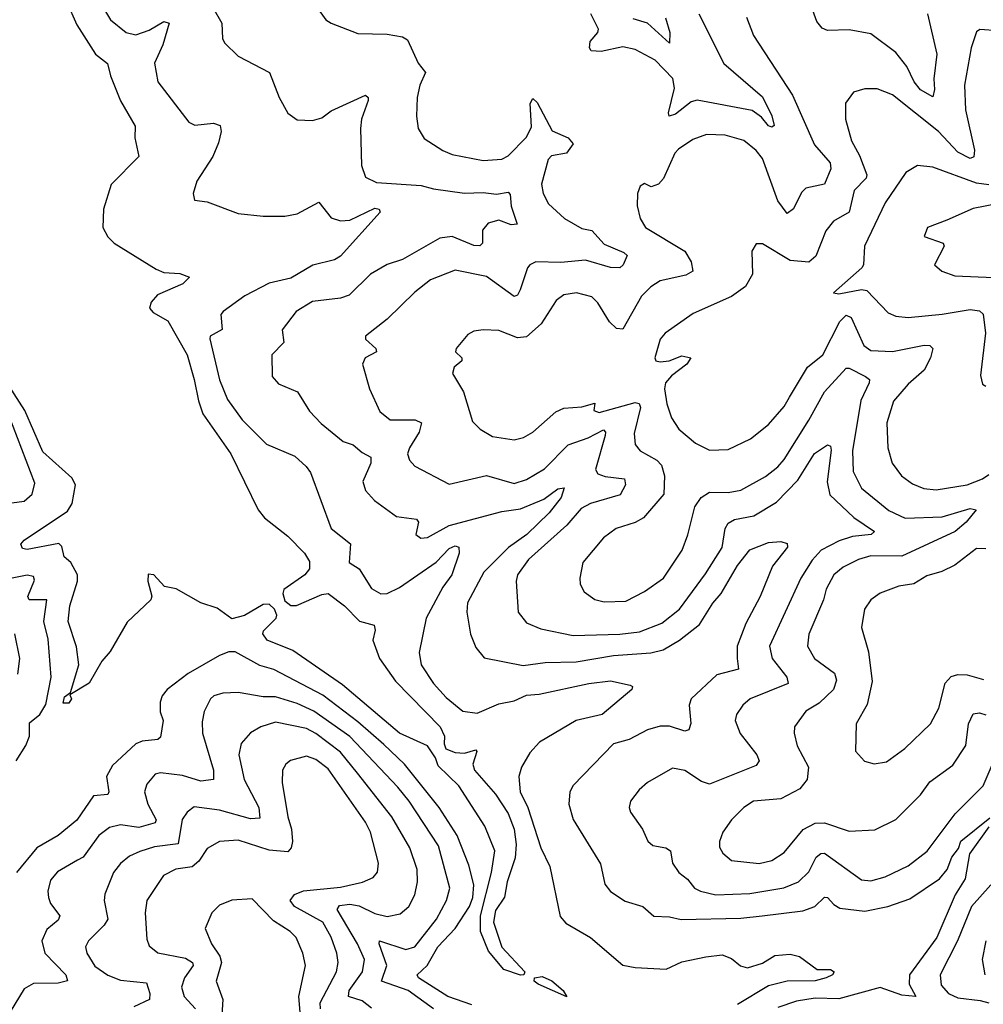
# Model space of a CAD drawing. Extents: x 1954678 to 2060275, y 904822 to 1016299.
# Tile 362 of 467: x 2015331 to 2018437, y 996870 to 1000046. Entities that reach past the tile are written whole.
import ezdxf

# ---------------------------------------------------------------- set-up
doc = ezdxf.new("R2010")
doc.units = 0

msp = doc.modelspace()

# ---------------------------------------------------------------- linework, layer by layer
at = {"layer": '0CON20XD'}
for points in [[(2016262.7, 1000122.7), (2016318, 1000045), (2016334.5, 1000034.5), (2016420.9, 1000000.9), (2016515, 999998.6), (2016565, 999990.6), (2016580.4, 999980.4), (2016615.4, 999905.4), (2016638.9, 999875), (2016620.9, 999835), (2016612.5, 999795), (2016609.4, 999735), (2016615.7, 999695), (2016635, 999662.9), (2016695, 999623.6), (2016725, 999611.2), (2016825, 999592), (2016885, 999596.1), (2016905, 999606.8), (2016965, 999667.3), (2016980.3, 999699.7), (2016976.8, 999775), (2016985, 999791.1), (2016998.6, 999778.6), (2017047.4, 999687.4), (2017098.5, 999665), (2017114.6, 999645), (2017093.6, 999615), (2017045, 999606.9), (2017034.1, 999595), (2017012.5, 999515), (2017018.7, 999485), (2017035, 999452.2), (2017086.5, 999405), (2017142.7, 999372.7), (2017175.6, 999365.6), (2017215, 999322), (2017278.1, 999295), (2017288.9, 999285), (2017276.2, 999255), (2017265, 999245.6), (2017235, 999246.8), (2017155, 999270.4), (2017075, 999262.8), (2016995, 999264.7), (2016975, 999255.4), (2016967.3, 999245), (2016944.2, 999175), (2016935, 999157.5), (2016925, 999152.5), (2016835, 999218), (2016735, 999238.2), (2016655, 999206.8), (2016605, 999167.1), (2016515, 999079.6), (2016445.8, 999025), (2016445.7, 999015), (2016479.2, 998985), (2016480.8, 998975), (2016444.4, 998955), (2016435.6, 998935), (2016457.8, 998855), (2016491.7, 998781.7), (2016525.3, 998755.3), (2016605.2, 998755.3), (2016626, 998746), (2016618.1, 998715), (2016586.9, 998665), (2016580.9, 998645), (2016587.8, 998625), (2016605, 998605.6), (2016715, 998547.9), (2016835.9, 998575.9), (2016925, 998549.7), (2016965, 998563.2), (2017022.4, 998597.6), (2017099.1, 998675), (2017163, 998697), (2017212.4, 998722.4), (2017219.6, 998715), (2017218.3, 998705), (2017186.8, 998595), (2017195, 998581.1), (2017217.8, 998572.2), (2017280.6, 998565), (2017283.4, 998545), (2017266.8, 998513.2), (2017171.1, 998485), (2017140.7, 998469.3), (2017094.3, 998415.7), (2016970.9, 998305), (2016935.3, 998255), (2016930.8, 998235), (2016938.1, 998135), (2016965, 998100.5), (2017010.6, 998080.6), (2017115, 998060), (2017265, 998064), (2017328.8, 998071.2), (2017400.8, 998099.2), (2017457.3, 998145), (2017542, 998258), (2017595, 998343.1), (2017604.5, 998405), (2017615, 998422.3), (2017635, 998433.8), (2017697.5, 998445), (2017770.6, 998489.4), (2017839.6, 998560.4), (2017893.2, 998646.8), (2017935, 998674.3), (2017945, 998670), (2017947.2, 998657.2), (2017934, 998555), (2017942.8, 998512.8), (2018019.8, 998439.8), (2018086.5, 998395), (2018075.7, 998385), (2018015, 998378.5), (2017972.7, 998365), (2017914.8, 998335), (2017885, 998302.7), (2017848.5, 998245), (2017748.1, 998025), (2017756.9, 997985), (2017803.8, 997925), (2017808, 997905), (2017685.8, 997855), (2017661.9, 997835), (2017641.9, 997805), (2017636.7, 997785), (2017653.3, 997743.2), (2017707.3, 997675), (2017714.4, 997655), (2017705, 997640), (2017555, 997580.4), (2017528.5, 997588.5), (2017475, 997623.6), (2017435, 997632.1), (2017354.8, 997585.3), (2017327.9, 997562.1), (2017299.4, 997525), (2017295.7, 997505), (2017300.2, 997490.2), (2017338.1, 997435), (2017356.1, 997396.1), (2017371.9, 997381.9), (2017413.8, 997375), (2017428.5, 997365), (2017434.8, 997324.8), (2017455.2, 997295.2), (2017483.6, 997273.6), (2017506.5, 997245), (2017525, 997234.7), (2017575, 997223.5), (2017685, 997227), (2017794.4, 997245.6), (2017841.5, 997265), (2017875, 997297.1), (2017898.2, 997345), (2017913.3, 997356.7), (2017925, 997357.5), (2018045, 997271.8), (2018075, 997268.2), (2018121.1, 997281.1), (2018195, 997316.7), (2018255.9, 997364.1), (2018346, 997484), (2018436.8, 997575), (2018472.2, 997657.8)], [(2015481.2, 1000105), (2015515, 1000029.5), (2015574.7, 999935), (2015613.5, 999905), (2015622.9, 999865), (2015655, 999784.3), (2015702.6, 999702.6), (2015701.5, 999665), (2015714.3, 999605), (2015625, 999514.2), (2015601.1, 999435), (2015598.6, 999375), (2015614.3, 999345), (2015634.6, 999324.6), (2015770.6, 999240.6), (2015795, 999230.9), (2015846.8, 999226.8), (2015877.5, 999215), (2015856.2, 999193.8), (2015775, 999158.8), (2015754, 999135), (2015749.2, 999115), (2015761.2, 999101.2), (2015808.6, 999075), (2015870.7, 998965), (2015893.3, 998885)], [(2015585, 1000110.8), (2015622.9, 1000045), (2015674.3, 1000005), (2015705, 999996.9), (2015748.1, 1000011.9), (2015795, 1000040), (2015812.5, 1000035), (2015792.2, 999965), (2015765.5, 999905.5), (2015775.4, 999845), (2015875.4, 999715.4), (2015895.4, 999705.4), (2015955, 999712.2), (2015976.9, 999705), (2015980.5, 999685), (2015971.7, 999648.3), (2015953.1, 999605), (2015901.9, 999525), (2015890, 999485), (2015894, 999464), (2015935, 999458), (2016035, 999420.5), (2016115, 999412), (2016185, 999412.2), (2016225, 999419.1), (2016295, 999457.5), (2016335, 999406.9), (2016365, 999397.5), (2016395, 999399.3), (2016475, 999438.2), (2016490, 999435), (2016493.1, 999425), (2016365, 999283.4), (2016345, 999271.1), (2016275.7, 999254.3), (2016205, 999212.5), (2016135, 999196.4), (2016056.7, 999155), (2015986.2, 999105), (2015978.8, 999095), (2015983.1, 999046.9), (2015945, 999025.4), (2015943.7, 999016.3), (2015975, 998884.3), (2016000.9, 998820.9), (2016047.6, 998755), (2016126.2, 998676.2), (2016217.5, 998637.5), (2016254.5, 998605), (2016268.2, 998585), (2016334.5, 998405), (2016397.3, 998355), (2016393.1, 998295), (2016425, 998274.6), (2016465, 998210.8), (2016495, 998194.2), (2016515, 998194.7), (2016555, 998213.9), (2016673.6, 998296.4), (2016715, 998340.7), (2016735, 998348.6), (2016746.5, 998345), (2016747.6, 998325), (2016723.5, 998255), (2016694.8, 998215.2), (2016640.5, 998115), (2016618.5, 998005), (2016624.6, 997965), (2016665, 997904.6), (2016705, 997859.3), (2016759.5, 997815), (2016805, 997809.3), (2016875, 997839.5), (2016925, 997848.8), (2016965, 997867.5), (2017005, 997870.8), (2017165, 997905.2), (2017235, 997912.9), (2017299.1, 997899.1), (2017306.7, 997895), (2017304.2, 997885), (2017208.6, 997805), (2017125, 997785.3), (2017006.1, 997715), (2016975, 997681.1), (2016948.5, 997635), (2016940, 997605), (2016943.6, 997555), (2016969.2, 997505), (2017010.6, 997375), (2017039.6, 997315), (2017073.2, 997153.2), (2017091.8, 997131.8), (2017170.8, 997085), (2017275, 996996.2), (2017315, 996988.5), (2017415, 996983.6), (2017465, 997007.3), (2017543.2, 997023.2), (2017595, 997030), (2017625, 997018.1), (2017653.9, 996993.9), (2017677.4, 996987.4), (2017725, 997002.4), (2017765, 997027.9), (2017815, 997031.9), (2017845, 997024.2), (2017902.1, 996982.1), (2017945, 996981.9), (2017956, 996975), (2017950.8, 996965), (2017930.6, 996955), (2017895, 996945.3), (2017805, 996944.4), (2017745, 996929.7), (2017645, 996869.1)], [(2015952.7, 1000085), (2015982.2, 1000035), (2015984.3, 999985), (2015991.3, 999971.3), (2016035, 999928.1), (2016135.9, 999875.9), (2016167.1, 999795), (2016194.5, 999744.5), (2016225, 999722.5), (2016275, 999720.6), (2016305, 999729.4), (2016335, 999751.8), (2016445, 999802.2), (2016454.3, 999795), (2016453.8, 999785), (2016432.7, 999725), (2016428.9, 999695), (2016432.5, 999575), (2016445, 999537.5), (2016480.7, 999520.7), (2016625, 999511.2), (2016665, 999500), (2016765, 999486.2), (2016825, 999488.3), (2016867.4, 999482.6), (2016905, 999489.4), (2016912.1, 999482.1), (2016914.7, 999444.7), (2016933.9, 999386.1), (2016915, 999383.6), (2016875, 999399.3), (2016840.4, 999389.6), (2016823.1, 999366.9), (2016822.7, 999325), (2016813.9, 999316.1), (2016795, 999317.1), (2016725, 999346.6), (2016685, 999341.6), (2016565, 999271.8), (2016515, 999256.2), (2016461.4, 999225), (2016392.8, 999157.2), (2016365, 999147.3), (2016275, 999137.2), (2016221.5, 999105), (2016176.7, 999045), (2016182.5, 999005), (2016142.9, 998965), (2016144.2, 998895), (2016165, 998871.4), (2016226.2, 998845), (2016265, 998782.9), (2016303, 998743), (2016372.9, 998685), (2016405.7, 998675), (2016435, 998649.6), (2016462.9, 998635), (2016462.7, 998615), (2016436.5, 998556.5), (2016445, 998527.5), (2016474.3, 998495), (2016545, 998443.5), (2016610, 998435), (2016616.5, 998425), (2016608.2, 998385), (2016623.5, 998373.5), (2016645, 998375.4), (2016715.7, 998414.3), (2016885, 998460), (2016945, 998468.6), (2017020.8, 998499.2), (2017065, 998532.7), (2017085.5, 998535.5), (2017076.4, 998505), (2017038.1, 998455), (2016966, 998385), (2016906.8, 998343.2), (2016826.4, 998263.6), (2016774.6, 998164.6), (2016772.1, 998135), (2016783.9, 998063.9), (2016800.9, 998020.9), (2016828, 997988), (2016953.3, 997963.3), (2017025, 997972.1), (2017125, 997974.5), (2017244.6, 997995.4), (2017365, 998004), (2017405, 998013.3), (2017458.2, 998045), (2017522.3, 998095), (2017565, 998163.9), (2017591.9, 998195), (2017645, 998285.3), (2017684, 998336), (2017745, 998359.2), (2017785, 998362.9), (2017805, 998356), (2017805.6, 998345), (2017757.3, 998282.7), (2017717.6, 998185), (2017671.8, 998098.2), (2017643.8, 998025), (2017643.2, 997985), (2017648.5, 997951.5), (2017577.7, 997932.3), (2017495.9, 997855), (2017489.2, 997835), (2017494, 997776), (2017488, 997755), (2017475, 997751.5), (2017425, 997766.7), (2017395, 997766.9), (2017354.7, 997755.3), (2017295, 997724.6), (2017245, 997710), (2017114.6, 997575.4), (2017104.5, 997555), (2017101.5, 997515), (2017115, 997466), (2017203.3, 997323.3), (2017217, 997257), (2017235, 997234.3), (2017283, 997203), (2017340, 997185), (2017374.5, 997154.5), (2017425, 997152.3), (2017463.1, 997143.1), (2017655, 997147.9), (2017724.4, 997155.6), (2017855, 997171.3), (2017894.1, 997185.9), (2017925, 997215.4), (2017935, 997214.5), (2017955, 997191.5), (2017975, 997179.7), (2018055, 997170), (2018129.2, 997185), (2018200.3, 997209.7), (2018295.8, 997274.2), (2018321, 997305), (2018335.6, 997344.4), (2018357, 997373), (2018365, 997395.7), (2018458.8, 997471.2)], [(2017519.7, 1000065), (2017600.6, 999905), (2017725, 999797.3), (2017755, 999735.7), (2017762.9, 999705), (2017755, 999698.9), (2017745, 999703.9), (2017721.7, 999731.7), (2017692.4, 999752.4), (2017515, 999786.4), (2017495, 999780.6), (2017445, 999740.9), (2017424.1, 999734.1), (2017422.1, 999745), (2017441.6, 999825), (2017436.4, 999856.4), (2017379.6, 999915), (2017315, 999949.4), (2017275, 999958.2), (2017205, 999943), (2017173.5, 999945), (2017167.5, 999955), (2017169.4, 999975), (2017195, 1000004.8), (2017196.5, 1000015), (2017172, 1000065)], [(2018257.1, 1000065), (2018287.7, 999935), (2018277.4, 999855), (2018280.3, 999820.3), (2018275, 999797.5), (2018235, 999820), (2018213.8, 999845), (2018190.9, 999895), (2018155, 999940.3), (2018075, 1000000), (2018005, 1000013.6), (2017935, 1000010.9), (2017918.2, 1000018.2), (2017900.1, 1000040.1), (2017887.3, 1000075)], [(2017673.8, 1000053.8), (2017696.5, 999995), (2017822, 999802), (2017892.5, 999642.5), (2017943.6, 999583.6), (2017946, 999565), (2017925, 999515.6), (2017865, 999502.7), (2017851.6, 999488.4), (2017825, 999435.6), (2017805, 999420.6), (2017775, 999461.4), (2017725, 999598.5), (2017705, 999623.8), (2017665, 999656.2), (2017605, 999673.4), (2017545.3, 999675.3), (2017500.6, 999659.4), (2017455, 999627.7), (2017442.2, 999615), (2017406, 999534), (2017390, 999515), (2017366.9, 999506.9), (2017345, 999517.5), (2017330.8, 999509.2), (2017322, 999485), (2017321.1, 999445), (2017331.1, 999405), (2017348.1, 999375), (2017475, 999299.3), (2017495.9, 999265), (2017500.6, 999235), (2017478.7, 999221.3), (2017395, 999203.2), (2017365, 999183.8), (2017335, 999154.5), (2017275, 999047.2), (2017255, 999050), (2017231.6, 999071.6), (2017195, 999132.2), (2017175, 999152.1), (2017125.4, 999164.6), (2017085, 999158.2), (2017060.2, 999139.8), (2017011.8, 999065), (2016965, 999022.5), (2016935, 999019.4), (2016875, 999043.1), (2016825, 999045.7), (2016795, 999041.4), (2016775, 999030.8), (2016737.5, 998985), (2016736, 998975), (2016755.7, 998955), (2016755.8, 998945), (2016731.4, 998925), (2016725.7, 998905), (2016761.4, 998845), (2016790.3, 998750.3), (2016814.6, 998724.6), (2016855, 998701.9), (2016925, 998691.1), (2016955, 998698.5), (2016985, 998715.4), (2017059, 998781), (2017085, 998792.6), (2017142.5, 998797.5), (2017185, 998808.8), (2017181.2, 998785), (2017198.3, 998778.3), (2017315, 998810.7), (2017327.7, 998807.7), (2017332.1, 998795), (2017311.6, 998711.6), (2017314.3, 998675.7), (2017330.6, 998655), (2017385, 998625.3), (2017399.2, 998609.2), (2017409, 998575), (2017406.8, 998515), (2017341.2, 998438.8), (2017315, 998423.5), (2017254, 998405), (2017212.5, 998375), (2017145.6, 998295), (2017136.2, 998245), (2017137.5, 998225), (2017150.6, 998200.6), (2017185, 998175.5), (2017215, 998167.7), (2017285, 998170.7), (2017345, 998201.1), (2017406.7, 998245), (2017466.4, 998335), (2017485, 998383.8), (2017507.5, 998475), (2017527.8, 998505), (2017555, 998522), (2017615, 998521), (2017655, 998528.6), (2017735, 998572.3), (2017775, 998603.5), (2017795, 998627.5), (2017875, 998753.8), (2017925.3, 998845), (2017995, 998921.5), (2018005, 998922), (2018056.9, 998895), (2018070.5, 998885), (2018069.6, 998875), (2018042.7, 998817.3), (2018015.9, 998655), (2018018.1, 998588.1), (2018044.2, 998535), (2018132.5, 998462.5), (2018185, 998437.7), (2018305, 998442.6), (2018395, 998469.1), (2018413.8, 998465), (2018381.8, 998425), (2018346.7, 998395), (2018175, 998315.7), (2018075, 998316), (2018035, 998304.7), (2017985, 998279.7), (2017955.4, 998255), (2017930.7, 998209.3), (2017921.9, 998175), (2017875, 998064), (2017870, 998025), (2017892.7, 997985), (2017958, 997938), (2017964.2, 997915), (2017954.2, 997885.8), (2017908.3, 997841.7), (2017865, 997815.5), (2017828.5, 997765), (2017827.1, 997745), (2017836.8, 997703.2), (2017873.8, 997635), (2017869.2, 997595), (2017845.2, 997564.8), (2017785, 997532.9), (2017696.7, 997525), (2017665.7, 997505), (2017625.6, 997465), (2017597.9, 997425), (2017586.2, 997395), (2017586.8, 997376.8), (2017597.3, 997357.3), (2017625, 997333.8), (2017715, 997324.7), (2017755, 997334.1), (2017795, 997359.6), (2017856.6, 997433.4), (2017895, 997453.8), (2017925, 997455.3), (2018005, 997428.8), (2018087.5, 997432.5), (2018155, 997465.6), (2018234.7, 997545.3), (2018265, 997587.5), (2018339, 997641), (2018380.8, 997705), (2018390, 997775), (2018405, 997807.1), (2018425, 997810), (2018445, 997804.1)], [(2017412.2, 1000052.2), (2017427.1, 1000005), (2017425, 999970), (2017354.4, 1000034.4), (2017308.5, 1000048.5)], [(2018485, 1000009.5), (2018426.1, 1000013.9), (2018415, 1000006.7), (2018398.5, 999955), (2018376.9, 999835), (2018380.2, 999755), (2018408.4, 999625), (2018406.6, 999603.4), (2018395, 999598.4), (2018355, 999618.4), (2018293, 999685), (2018145, 999803.1), (2018095, 999823.1), (2018055, 999822.9), (2018018.3, 999811.7), (2017993, 999777), (2017992.5, 999725), (2018011.8, 999655), (2018037.8, 999607.8), (2018062, 999545), (2018059.5, 999535), (2018020.5, 999495), (2018004.6, 999425.4), (2017954.4, 999395.6), (2017929.7, 999365), (2017897.3, 999282.8), (2017875, 999263.4), (2017815, 999269.1), (2017725, 999322.5), (2017705, 999323.3), (2017690.5, 999299.5), (2017692.7, 999225), (2017670.9, 999185), (2017625, 999153.1), (2017501.7, 999098.3), (2017412, 999035), (2017395.7, 999015), (2017378.5, 998955), (2017381.4, 998945), (2017395, 998941.8), (2017424, 998945), (2017465, 998961.1), (2017493.8, 998955), (2017481.5, 998935), (2017432.4, 998897.6), (2017413.1, 998875), (2017408.9, 998855), (2017417.3, 998807.3), (2017431.5, 998761.5), (2017455.6, 998725), (2017509.8, 998679.8), (2017555, 998657.3), (2017615, 998660), (2017686.3, 998693.7), (2017745, 998740.5), (2017795, 998797.8), (2017812.1, 998827.9), (2017870.4, 998925), (2017920, 998965), (2017975, 999072.7), (2017995, 999092.7), (2018010.7, 999085), (2018052.4, 998995), (2018075, 998978.9), (2018145, 998975.2), (2018246.5, 998996.5), (2018265.3, 998995.3), (2018274.4, 998985), (2018267.2, 998955), (2018247.1, 998915), (2018195, 998870), (2018148.2, 998815), (2018126.2, 998745), (2018129.1, 998665), (2018143.8, 998615), (2018173.5, 998575), (2018208.8, 998548.8), (2018245, 998533.4), (2018285, 998529.6), (2018385, 998545.9), (2018434.3, 998565), (2018455, 998579.1)], [(2018455, 999512.8), (2018415, 999518.2), (2018275, 999570), (2018225, 999575.6), (2018187.2, 999552.8), (2018120.4, 999455), (2018053.8, 999315), (2018051.5, 999255), (2018046, 999245), (2017953.8, 999165), (2017971.8, 999161.8), (2018044.4, 999175.6), (2018062, 999172), (2018130.4, 999100.4), (2018155, 999090), (2018195.3, 999085.3), (2018305, 999096.4), (2018395, 999111.4), (2018425, 999106.8), (2018436.5, 999096.5), (2018444.5, 999035), (2018427.7, 998897.7), (2018435, 998870), (2018445, 998863.3)], [(2018486.9, 999453.1), (2018405, 999436.7), (2018319.7, 999399.7), (2018257.5, 999375), (2018246.2, 999346.2), (2018307.5, 999325), (2018311.4, 999315), (2018280, 999255), (2018303.3, 999235), (2018345, 999220), (2018522, 999212)], [(2015893.3, 998885), (2015906.6, 998816.6), (2015921.3, 998775), (2016010.9, 998645), (2016099.2, 998465), (2016119.6, 998439.6), (2016195, 998380), (2016248.9, 998325), (2016265, 998298), (2016264.6, 998275), (2016250.2, 998255), (2016182, 998208), (2016178.7, 998195), (2016185, 998171.4), (2016205, 998156.1), (2016223.3, 998156.7), (2016305, 998192.3), (2016325, 998195.2), (2016378.1, 998155), (2016426.2, 998106.2), (2016473.3, 998093.3), (2016476.4, 998076.4), (2016469.2, 998045), (2016490.9, 997985), (2016542, 997912), (2016686.2, 997765), (2016700.5, 997735), (2016699.4, 997710.6), (2016704.5, 997694.5), (2016735, 997682.2), (2016765, 997680), (2016800.8, 997690.8), (2016804.3, 997685), (2016791.5, 997645), (2016796.4, 997625), (2016865, 997547.6), (2016905.1, 997485), (2016924.7, 997435.3), (2016931.2, 997385), (2016927.7, 997342.2), (2016902.5, 997265), (2016893.9, 997216.1), (2016865, 997172.5), (2016857.8, 997135), (2016884.7, 997054.7), (2016959.4, 996975), (2016956.2, 996965), (2016945, 996964.4), (2016891.9, 996981.9), (2016841.8, 997041.8), (2016816.6, 997105), (2016816.6, 997155), (2016851.3, 997295), (2016862, 997365), (2016830, 997445), (2016746.7, 997575), (2016679.7, 997639.7), (2016671.5, 997665), (2016645, 997704.1), (2016555, 997744.4), (2016370.9, 997900.9), (2016211.1, 998011.1), (2016128.9, 998045), (2016114.4, 998065), (2016116.5, 998075), (2016156.9, 998115), (2016160, 998125), (2016152.3, 998145), (2016135, 998160.7), (2016115, 998159.7), (2016055.8, 998124.2), (2016015, 998113.8), (2015967.3, 998147.3), (2015915, 998165.3), (2015835, 998210), (2015797.3, 998217.3), (2015762.5, 998255), (2015745, 998257.5), (2015743.3, 998235), (2015756.1, 998186.1), (2015753.8, 998175), (2015677.2, 998102.8), (2015621.7, 998008.3), (2015595, 997976.7), (2015554.3, 997905.7), (2015491.7, 997868.3), (2015497.5, 997855), (2015489.1, 997840.9), (2015471.1, 997841.1), (2015475, 997861.4), (2015494.3, 997875.7), (2015520.8, 997965), (2015513.5, 998023.5), (2015486.5, 998105), (2015491.8, 998155), (2015516.9, 998235), (2015516.8, 998255), (2015495, 998295.4), (2015473.6, 998313.6), (2015466.2, 998346.2), (2015456.8, 998356.8), (2015355, 998336.5), (2015339.7, 998339.7), (2015334.3, 998354.3), (2015345, 998367.5), (2015485, 998460.7), (2015499.7, 998485), (2015510.3, 998545), (2015498.4, 998568.4), (2015405, 998651.8), (2015347.4, 998785), (2015271.2, 998905)], [(2015305, 998487.4), (2015345, 998492.9), (2015371.1, 998515), (2015379.3, 998550.7), (2015295, 998770.3)], [(2018445, 998339.4), (2018415, 998340), (2018345, 998286.7), (2018304, 998266), (2018255, 998251.9), (2018213.7, 998226.3), (2018165, 998218.2), (2018104.3, 998195.7), (2018074.4, 998175), (2018054.5, 998145), (2018044.6, 998085), (2018067.1, 998007.1), (2018078.6, 997911.4), (2018062.7, 997837.3), (2018027.5, 997775), (2018025, 997686.7), (2018054.5, 997654.5), (2018085, 997645.6), (2018125, 997652.2), (2018184.6, 997695.4), (2018266.7, 997775), (2018293.9, 997825), (2018314.3, 997905.7), (2018333.2, 997926.8), (2018355, 997933.6), (2018385, 997932.6), (2018438.1, 997918.1)], [(2015319.2, 997655), (2015350.8, 997705), (2015362.3, 997735), (2015361.7, 997778.3), (2015395, 997804.7), (2015415, 997836.9), (2015432.4, 997925), (2015421.9, 998048.1), (2015408.5, 998105), (2015417.9, 998175), (2015361.1, 998175), (2015356.7, 998185), (2015378.3, 998238.3), (2015375, 998249.5), (2015355, 998254.1), (2014955, 998173.6)], [(2015324.1, 997935), (2015330.8, 997985), (2015314.7, 998065)], [(2016787.8, 996867.8), (2016710.4, 996895), (2016616.8, 996955), (2016611.9, 996965), (2016644.4, 996995.6), (2016678.9, 997055), (2016735, 997114.4), (2016780.8, 997185), (2016791, 997215), (2016794.6, 997255), (2016778.3, 997318.3), (2016741.2, 997415), (2016682.9, 997505), (2016570.8, 997645), (2016505, 997708.3), (2016421.2, 997781.2), (2016307.5, 997867.5), (2016149.4, 997949.4), (2016105, 997962.4), (2016025, 998006.9), (2016005, 998007.1), (2015975, 997994.9), (2015873.5, 997936.5), (2015806.5, 997885), (2015790.4, 997865), (2015783.7, 997845), (2015783.6, 997813.6), (2015792.7, 997785), (2015785, 997732), (2015775.4, 997724.6), (2015725, 997719.2), (2015705, 997710.3), (2015630.1, 997639.9), (2015610.6, 997605), (2015618.4, 997555), (2015615, 997547.1), (2015568.1, 997541.9), (2015515, 997464.3), (2015455, 997414.7), (2015385.3, 997375), (2015320, 997295)], [(2016665, 996855.5), (2016582.6, 996915), (2016497.5, 996945), (2016513.8, 996995), (2016489.3, 997065), (2016490.8, 997075), (2016575, 997047.1), (2016605, 997055.3), (2016674.8, 997145), (2016706.8, 997205), (2016717.3, 997245), (2016681, 997381), (2016586.5, 997525), (2016549.9, 997569.9), (2016395, 997734.1), (2016279.1, 997815), (2016225, 997840), (2016155, 997861.6), (2016115, 997861.9), (2016035, 997875.8), (2015985, 997873.8), (2015956.2, 997865), (2015945.8, 997855), (2015925.4, 997814.6), (2015919.2, 997780.8), (2015920, 997745), (2015955.3, 997625), (2015955.4, 997594.6), (2015915, 997590), (2015855, 997607.5), (2015785, 997616.9), (2015767.4, 997612.6), (2015740.2, 997579.8), (2015733.1, 997555), (2015743.7, 997515), (2015770.3, 997465), (2015767.7, 997455), (2015715, 997440.3), (2015655, 997449.1), (2015619.9, 997440.1), (2015585.2, 997414.8), (2015535.3, 997345), (2015517.1, 997335), (2015452.6, 997297.4), (2015430.1, 997269.9), (2015421.1, 997235), (2015423.3, 997215), (2015430, 997195), (2015460.4, 997155), (2015455, 997141.8), (2015418.4, 997111.6), (2015401.6, 997075), (2015411.8, 997035), (2015479.2, 996965), (2015484.4, 996945.6), (2015455, 996938.4), (2015375, 996936.6), (2015345, 996920), (2015285, 996821.1)], [(2016465, 996857.7), (2016435, 996880.7), (2016390.3, 996895), (2016392.8, 996915), (2016436, 996975), (2016441.9, 997015), (2016419.5, 997065), (2016353.8, 997176.2), (2016361.1, 997188.9), (2016395, 997193), (2016425, 997187.7), (2016475, 997163), (2016515, 997153.3), (2016557.7, 997162.3), (2016584.6, 997185), (2016605, 997222.9), (2016613.1, 997265), (2016612.1, 997305), (2016588.1, 997375), (2016530.2, 997475), (2016419.8, 997615), (2016365, 997683.7), (2016285, 997743.7), (2016255, 997759.4), (2016155, 997779.5), (2016107.5, 997765), (2016074.3, 997745.7), (2016045, 997710.8), (2016037.5, 997675), (2016054.4, 997595), (2016101.2, 997505), (2016105, 997470.6), (2016075, 997467.9), (2015975, 997496.6), (2015892.6, 997507.4), (2015870, 997490), (2015854.4, 997465.6), (2015841.9, 997388.1), (2015765, 997377.8), (2015717.5, 997362.5), (2015685, 997348), (2015655, 997323.8), (2015632.7, 997295), (2015605.5, 997225), (2015602.9, 997205), (2015614.6, 997145), (2015602.9, 997125), (2015552.1, 997075), (2015542.9, 997055), (2015547.1, 997035), (2015573.2, 996993.2), (2015615, 996963.6), (2015655, 996947.5), (2015739.3, 996939.3), (2015750.4, 996905), (2015748.9, 996885), (2015698.6, 996861.4)], [(2016300.2, 996855), (2016299.8, 996875), (2016352.4, 996975), (2016356.9, 997005), (2016353, 997035), (2016335, 997086.4), (2016307.9, 997135), (2016216.6, 997185), (2016202.1, 997205), (2016216.1, 997223.9), (2016245, 997236), (2016365, 997248.3), (2016435.7, 997264.3), (2016470.6, 997279.4), (2016484, 997296), (2016487.8, 997325), (2016461.9, 997425), (2016445, 997457.7), (2016325, 997629.2), (2016285, 997659.7), (2016255, 997670.8), (2016203.4, 997656.6), (2016188.1, 997645), (2016178.2, 997625), (2016176.9, 997585), (2016195.4, 997474.6), (2016207.1, 997435), (2016210.4, 997395), (2016206.2, 997375), (2016195, 997362.3), (2016135, 997366.7), (2016035, 997398.9), (2015974.7, 997395.3), (2015935, 997372.7), (2015908.1, 997331.9), (2015886.5, 997313.5), (2015834.4, 997305.6), (2015794.7, 997285.3), (2015740, 997205), (2015734.7, 997164.7), (2015740.2, 997080.2), (2015748.2, 997058.2), (2015776.4, 997036.4), (2015865, 997018.3), (2015888, 997005), (2015890.3, 996995), (2015861.4, 996955), (2015852.1, 996925), (2015861.2, 996895), (2015897.5, 996855)], [(2018455, 997442.7), (2018392.8, 997355), (2018378.4, 997275), (2018346.4, 997223.6), (2018287.7, 997085), (2018198.9, 996965), (2018198.7, 996935), (2018219.4, 996895), (2018175, 996899.3), (2018105, 996924.3), (2017971.9, 996888.1), (2017895, 996889.6), (2017835, 996880.2), (2017775, 996859.7)], [(2018461.7, 997255), (2018399.4, 997185), (2018353.6, 997075), (2018298.2, 996965), (2018301.5, 996931.5), (2018325.4, 996905), (2018355, 996891.2), (2018427.4, 996882.6), (2018455.5, 996875)], [(2016235.2, 996844.8), (2016231, 996895), (2016251.6, 996995), (2016243.2, 997035), (2016221.5, 997085), (2016202.5, 997105), (2016149.2, 997139.2), (2016079.7, 997209.7), (2016015, 997205.5), (2015975, 997190), (2015950, 997165), (2015928.6, 997115), (2015949.3, 997065), (2015975.7, 997025.7), (2015980.9, 997005), (2015964.3, 996945), (2015985.2, 996885), (2015982.5, 996835)], [(2018445.3, 997075), (2018434, 997015), (2018442.7, 996965)], [(2017095, 996893.8), (2017002, 996935), (2016989.4, 996945), (2016990, 996955), (2017015, 996959.2), (2017046, 996946), (2017082.9, 996915), (2017095, 996893.8)]]:
    msp.add_lwpolyline(points, dxfattribs=at)

doc.saveas('drawing.dxf')
